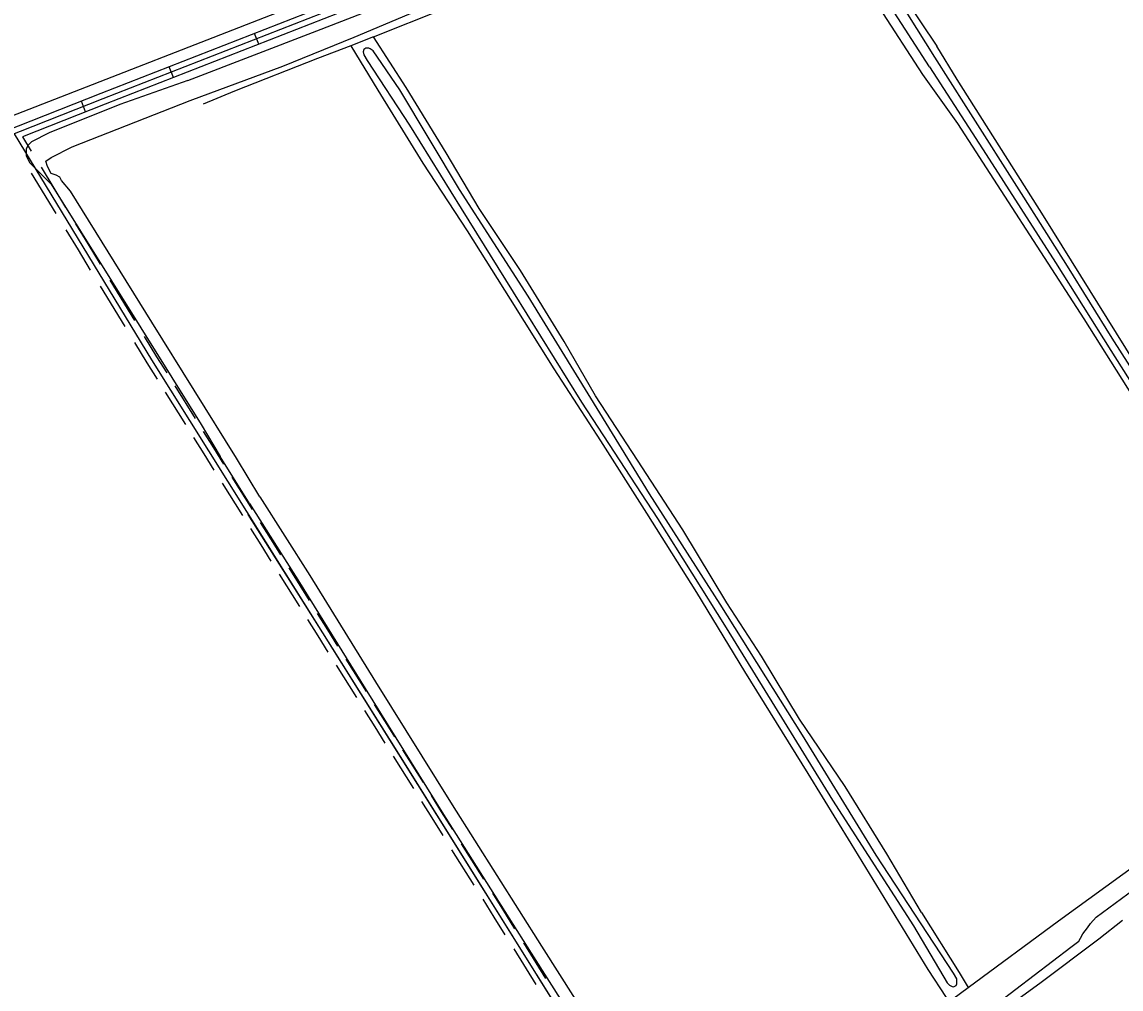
# Model space of a CAD drawing. Extents: x 3694830 to 3732949, y 415201 to 440970.
# Drawn here: x 3705604 to 3708495, y 422930 to 425474 of the extents above; entities that cross this region are included whole.
import ezdxf

# ---------------------------------------------------------------- set-up
doc = ezdxf.new("R2010")
doc.units = 0
for name, color, linetype in [('V-DTCH-CNTR', 7, 'Continuous'), ('V-ROAD-CNTR', 7, 'Continuous'), ('V-TOPO-SHOR', 7, 'Continuous')]:
    doc.layers.add(name, color=color, linetype=linetype)

msp = doc.modelspace()

# ---------------------------------------------------------------- linework, layer by layer
at = {"layer": 'V-DTCH-CNTR'}
for points in [[(3706528.2, 425434.2), (3706713.1, 425508.3), (3706953.1, 425606.1), (3707179.5, 425695.9), (3707455, 425802.6), (3707639.8, 425875.8), (3707671.8, 425888.5), (3707695.1, 425897.7)], [(3707695.1, 425897.7), (3707796, 425735.4), (3707922.9, 425541.9), (3708010.8, 425410.4)], [(3707639.8, 425875.8), (3707724.6, 425733.7), (3707858.1, 425512.5), (3707972.3, 425335.8), (3708064.9, 425206.5)], [(3707987, 422981.8), (3708034.7, 422907.5), (3708041.4, 422902), (3708052.2, 422904.6), (3708092.6, 422934.3), (3708330.8, 423109), (3708873.1, 423503.1), (3709060.5, 423638.4), (3709106.5, 423671.6), (3709185.4, 423728.6), (3709660.1, 424072.3), (3710010.3, 424323), (3710368.7, 424579), (3710871.8, 424949.3), (3711077.3, 425096.6), (3711399.2, 425327.4), (3711780.5, 425606.1), (3711791.4, 425614), (3711808.9, 425627.3), (3711840, 425644.5), (3711884.5, 425666.9), (3711908.8, 425677.5), (3711934.4, 425686.6), (3711986.2, 425702.2)], [(3706528.2, 425434.2), (3706468.7, 425411.1), (3706381.2, 425377.2), (3706162.6, 425292), (3706080.2, 425257.4)], [(3707969.9, 423131.4), (3707878.9, 423285.4), (3707769.4, 423462.6), (3707648.7, 423639.5), (3707549.4, 423806), (3707458.1, 423946.2), (3707341.8, 424137.6), (3707223, 424320.9), (3707112.9, 424490.3), (3707029.9, 424633.5), (3706915.3, 424819.7), (3706806.7, 424982.8), (3706719.7, 425129.1), (3706614.8, 425301.5), (3706528.2, 425434.2)], [(3706468.7, 425411.1), (3706540.3, 425294), (3706658.4, 425101.9), (3706774.9, 424924.5), (3706887.9, 424744.9), (3707002.6, 424561.6), (3707126, 424372.4), (3707246.4, 424181.4), (3707377.8, 423973.2), (3707504.4, 423765.1), (3707670.7, 423497.4), (3707784.1, 423312.5), (3707899.9, 423123.9), (3707987, 422981.8)], [(3709106.5, 423671.6), (3709050.9, 423756.8), (3708821.7, 424118.9), (3708556.8, 424536.4), (3708290.7, 424963.4), (3708064.2, 425322.8), (3708010.8, 425410.4)], [(3708064.9, 425206.5), (3708397.5, 424693), (3708741.8, 424145.8), (3709011.9, 423708), (3709034.4, 423672.9), (3709060.5, 423638.4)], [(3707185, 422607.3), (3707028.4, 422854.8), (3706827.7, 423176.6), (3706623, 423503.8), (3706420.6, 423826.8), (3706199.2, 424178.4)], [(3707969.9, 423131.4), (3708069.2, 422973.3), (3708092.6, 422934.3)]]:
    msp.add_lwpolyline(points, dxfattribs=at)
at = {"layer": 'V-ROAD-CNTR'}
for p, q in [((3706226.7, 425415.7), (3706215.7, 425443.6)), ((3706002, 425327.7), (3705991, 425355.6)), ((3705771.2, 425237.2), (3705760.2, 425265.1))]:
    msp.add_line(p, q, dxfattribs=at)
for points in [[(3707985.9, 426120.3), (3707639, 425984.4), (3707192.5, 425812.1), (3706715.6, 425623.3), (3705816.8, 425271.3), (3705561.7, 425170.7), (3705254.8, 425048.7)], [(3707980.4, 426134.3), (3707633.6, 425998.4), (3707187, 425826.1), (3706710.1, 425637.2), (3705811.3, 425285.2), (3705556.2, 425184.6), (3705469.6, 425150.2)], [(3707991.4, 426106.4), (3707644.4, 425970.4), (3707197.9, 425798.1), (3706721.1, 425609.3), (3705822.2, 425257.3), (3705605.1, 425171.6)], [(3705583, 425179.1), (3705944.9, 424585.2), (3706694.2, 423388.4), (3707347.8, 422344.1), (3707390.7, 422280)], [(3705605.1, 425171.6), (3705628.1, 425133.8)], [(3705654, 425091.4), (3705718.6, 424985.4)], [(3705628.3, 425075.8), (3705693, 424969.8)], [(3705744.5, 424942.9), (3705776.8, 424889.9)], [(3705718.8, 424927.3), (3705751.2, 424874.3)], [(3705776.8, 424889.9), (3705809.1, 424836.9)], [(3705751.2, 424874.3), (3705783.5, 424821.3)], [(3705834.9, 424794.5), (3705899.6, 424688.4)], [(3705809.3, 424778.9), (3705874, 424672.8)], [(3705925.4, 424646), (3705957.7, 424593)], [(3705899.8, 424630.4), (3705932.1, 424577.4)], [(3705957.6, 424593.1), (3705984.4, 424550.4)], [(3705932.2, 424577.2), (3705959, 424534.5)], [(3706005.8, 424516.2), (3706059.3, 424430.7)], [(3705980.4, 424500.3), (3706033.9, 424414.8)], [(3706080.7, 424396.5), (3706107.5, 424353.8)], [(3706055.3, 424380.6), (3706082.1, 424337.9)], [(3706082.1, 424337.9), (3706108.8, 424295.1)], [(3706107.5, 424353.8), (3706134.3, 424311)], [(3706155.7, 424276.8), (3706209.2, 424191.4)], [(3706130.2, 424260.9), (3706183.8, 424175.4)], [(3706230.6, 424157.2), (3706257.4, 424114.4)], [(3706205.2, 424141.2), (3706231.9, 424098.5)], [(3706231.9, 424098.5), (3706258.7, 424055.8)], [(3706257.4, 424114.4), (3706284.1, 424071.7)], [(3706280.1, 424021.6), (3706333.6, 423936.1)], [(3706305.5, 424037.5), (3706359, 423952)], [(3706355, 423901.9), (3706381.8, 423859.1)], [(3706380.4, 423917.8), (3706407.2, 423875.1)], [(3706407.2, 423875.1), (3706434, 423832.3)], [(3706381.8, 423859.1), (3706408.5, 423816.4)], [(3706429.9, 423782.2), (3706483.5, 423696.7)], [(3706455.4, 423798.1), (3706508.9, 423712.6)], [(3706504.9, 423662.5), (3706531.6, 423619.8)], [(3706530.3, 423678.5), (3706557.1, 423635.7)], [(3706557.1, 423635.7), (3706583.8, 423593)], [(3706531.6, 423619.8), (3706558.4, 423577.1)], [(3706605.2, 423558.8), (3706658.8, 423473.3)], [(3706579.8, 423542.9), (3706633.3, 423457.4)], [(3706680.2, 423439.1), (3706706.9, 423396.4)], [(3706654.7, 423423.2), (3706681.5, 423380.4)], [(3706681.5, 423380.4), (3706710.7, 423333.8)], [(3706706.9, 423396.4), (3706736.1, 423349.7)], [(3706734, 423296.5), (3706792.4, 423203.3)], [(3706759.4, 423312.4), (3706817.8, 423219.2)], [(3706841.1, 423181.9), (3706870.3, 423135.3)], [(3706815.7, 423166), (3706844.9, 423119.4)], [(3706844.9, 423119.4), (3706874.1, 423072.8)], [(3706870.3, 423135.3), (3706899.5, 423088.7)], [(3706897.4, 423035.5), (3706955.8, 422942.2)], [(3706922.8, 423051.4), (3706981.2, 422958.1)]]:
    msp.add_lwpolyline(points, dxfattribs=at)
at = {"layer": 'V-TOPO-SHOR'}
for p, q in [((3705517.3, 425203.1), (3706889.5, 425738.6)), ((3706597.4, 425295.3), (3706527.8, 425397.8)), ((3706202.6, 424206.7), (3706125.2, 424331)), ((3706229.8, 424225), (3706168, 424326.7))]:
    msp.add_line(p, q, dxfattribs=at)
for points in [[(3706039.7, 425319.4), (3706379.7, 425450.3), (3706716.8, 425581.8), (3706958.5, 425677.3), (3706962.1, 425682.5), (3706964.6, 425688.9), (3706971.2, 425695.3), (3706984.8, 425699.8), (3706991.9, 425701.4), (3707003.7, 425703), (3707024.9, 425708.5), (3707180.1, 425765.4), (3707583.5, 425920.5), (3707633.3, 425942.7), (3707650.5, 425951.2), (3707664.1, 425956.9), (3707693.1, 425963.5), (3707716.1, 425968.4), (3707751.6, 425980.7), (3707796.1, 426000), (3707968.4, 426065.6)], [(3706046.5, 425267.5), (3706289.9, 425357.6), (3706477.7, 425434), (3706637.8, 425501.3), (3706857, 425588.9), (3707050.1, 425664), (3707355.2, 425784.3), (3707651.4, 425898.8), (3707982, 426031.6), (3708008.4, 426064.3)], [(3707991.2, 425355.7), (3707843.7, 425584.8), (3707674, 425856.6), (3707676.5, 425864.8), (3707678.2, 425870.6), (3707689.5, 425867.5), (3707696.5, 425865.6), (3707764.8, 425756.8), (3707909.4, 425533.1), (3708004.1, 425381.5)], [(3706527.8, 425397.8), (3706519.6, 425403.2), (3706516.1, 425404.4), (3706508.5, 425404.6), (3706503.1, 425401.1), (3706501.2, 425395.3), (3706503.4, 425387), (3706511.5, 425372.7), (3706622.9, 425202.4), (3706759.5, 424983.3), (3706895.5, 424763), (3707075.6, 424473.7), (3707275.6, 424167.6), (3707455.8, 423880), (3707736.3, 423427), (3707948.8, 423096.5), (3708037.7, 422946.6), (3708044, 422940), (3708050.5, 422936.9), (3708054.6, 422935.7), (3708061.1, 422939.1), (3708062.9, 422943.8), (3708062.6, 422957.3), (3708054.6, 422971.6), (3707850.6, 423282.5), (3707657.3, 423598), (3707440.3, 423942.1), (3707254.3, 424232.7), (3707100, 424483.9), (3706935.4, 424752.9), (3706755, 425033.4), (3706597.4, 425295.3)], [(3708004.1, 425381.5), (3708087, 425251.2), (3708238.2, 425013), (3708352.8, 424831.6), (3708470.6, 424641.8), (3708638, 424380.1), (3708783.9, 424144.5), (3708932.5, 423915.8), (3709061.3, 423715.8), (3709075.4, 423690.3), (3709079.7, 423672.8)], [(3707991.2, 425355.7), (3708140.3, 425125.4), (3708322.8, 424841.4), (3708468.2, 424609.5), (3708622.5, 424366), (3708753.9, 424159.1), (3708891, 423945.8), (3709039.6, 423712.8), (3709058.9, 423681.5), (3709079.7, 423672.8)], [(3706039.7, 425319.4), (3705861.6, 425256.5), (3705675.5, 425182.1), (3705629, 425158.8), (3705619.7, 425149.5), (3705615.1, 425140.2), (3705615.1, 425121.6), (3705624.4, 425103), (3705680.2, 425047.2), (3706075.5, 424414.7), (3706125.2, 424331)], [(3706168, 424326.7), (3705945.3, 424684.5), (3705731.3, 425028.6), (3705708.1, 425056.5), (3705703.4, 425065.8), (3705694.1, 425070.5), (3705680.2, 425075.1), (3705670.9, 425093.7), (3705666.2, 425107.7), (3705680.2, 425117), (3705736, 425144.9), (3706046.5, 425267.5)], [(3706229.8, 424225), (3706360.7, 424017.6), (3706533.8, 423738.4), (3706735.5, 423414.7), (3706970.4, 423042.4), (3707195.1, 422689.7), (3707306.4, 422505.4)], [(3706202.6, 424206.7), (3706333.4, 423999.2), (3706506.5, 423720.1), (3706708.2, 423396.4), (3706943.1, 423024.1), (3707167.8, 422671.4), (3707279.1, 422487.1)], [(3707956.9, 422737.6), (3708169.8, 422893.2), (3708362.5, 423040.6), (3708383.8, 423056.2), (3708388.1, 423063.6), (3708394.6, 423075.2), (3708406.3, 423090.9), (3708414.9, 423102.5), (3708429.9, 423119.3), (3708529.9, 423192.4)], [(3707956.6, 422706.9), (3708144, 422845.9), (3708281.3, 422945.1), (3708436.8, 423062.1), (3708498.5, 423111.3)]]:
    msp.add_lwpolyline(points, dxfattribs=at)

doc.saveas('drawing.dxf')
